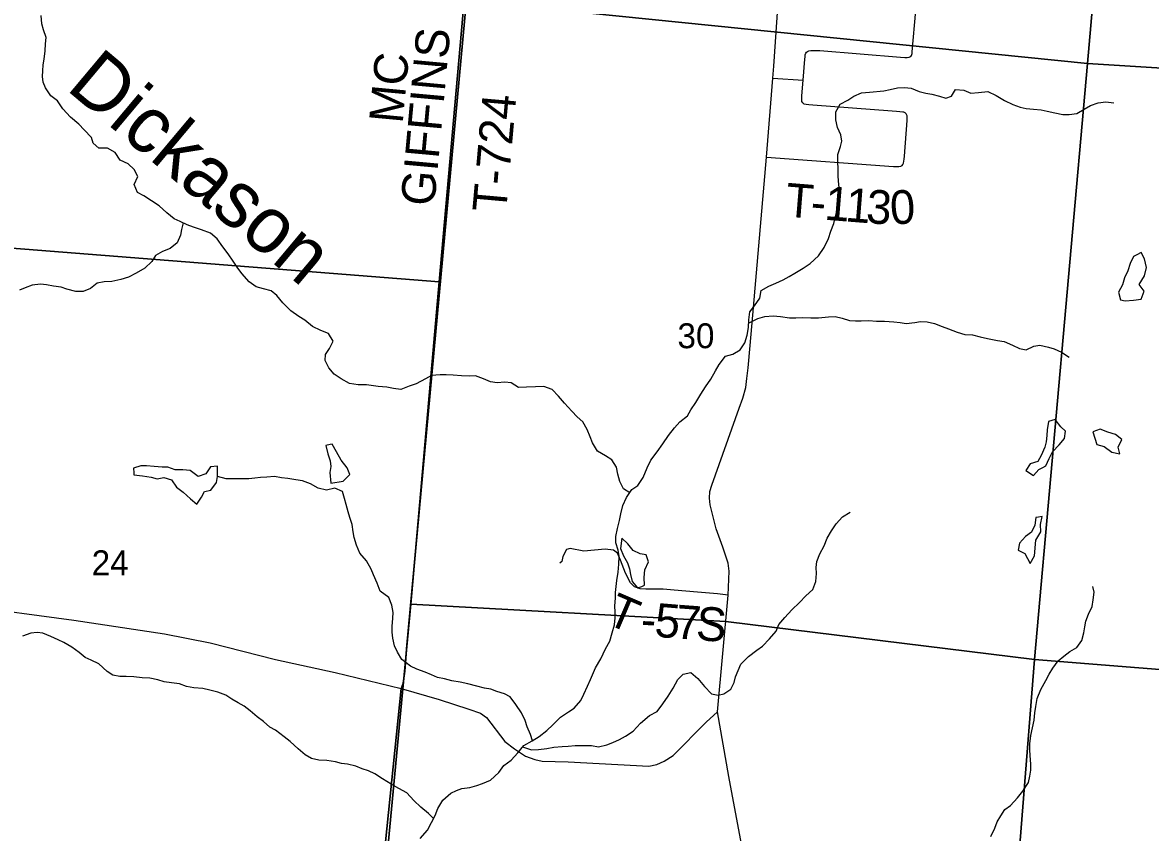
# Model space of a CAD drawing. Extents: x 1715311 to 2083412, y 146837 to 553079.
# Drawn here: x 1950768 to 1960786, y 382918 to 390110 of the extents above; entities that cross this region are included whole.
import ezdxf

# ---------------------------------------------------------------- set-up
doc = ezdxf.new("R2010")
doc.units = 0
for name, color, linetype in [('GM_X_County_Road', 7, 'Continuous'), ('GM_X_Minor_Lake', 7, 'Continuous'), ('GM_X_Minor_River', 7, 'Continuous'), ('GM_X_Minor_River_Text', 7, 'Continuous'), ('GM_X_Section', 7, 'Continuous'), ('GM_X_Section_Text', 7, 'Continuous'), ('GM_X_State_Route', 7, 'Continuous'), ('GM_X_Township', 7, 'Continuous'), ('GM_X_Township_Road', 7, 'Continuous'), ('GM_X_Township_Road_Text', 7, 'Continuous'), ('GM_X_Township_ROW', 7, 'Continuous')]:
    doc.layers.add(name, color=color, linetype=linetype)

msp = doc.modelspace()

# ---------------------------------------------------------------- linework, layer by layer
at = {"layer": 'GM_X_County_Road'}
for points in [[(1950251, 384933), (1951224, 384804), (1952028, 384681), (1952435, 384603), (1953015, 384454), (1953544, 384337), (1954131, 384197)], [(1954131, 384197), (1954467, 384097), (1954732, 384011), (1954837, 383977), (1954889, 383938), (1955052, 383725), (1955139, 383660), (1955236, 383594), (1955318, 383565), (1955383, 383550), (1955614, 383544), (1956331, 383507), (1956401, 383522), (1956468, 383552), (1956547, 383600), (1956840, 383897), (1956940, 383990)]]:
    msp.add_lwpolyline(points, dxfattribs=at)
at = {"layer": 'GM_X_Minor_Lake'}
for points in [[(1960664, 388047), (1960636, 388032), (1960606, 387970), (1960584, 387906), (1960557, 387842), (1960537, 387782), (1960503, 387716), (1960521, 387648)], [(1960521, 387648), (1960563, 387638), (1960637, 387644), (1960705, 387654), (1960731, 387724), (1960687, 387784), (1960733, 387860), (1960752, 387934), (1960734, 388012), (1960704, 388068), (1960664, 388047)], [(1960031, 386481), (1959989, 386519), (1959940, 386586), (1959882, 386568), (1959869, 386494), (1959865, 386442), (1959859, 386388), (1959849, 386338), (1959817, 386264), (1959786, 386212), (1959718, 386192), (1959678, 386132), (1959748, 386088), (1959794, 386140), (1959829, 386159)], [(1959829, 386159), (1959856, 386174), (1959886, 386240), (1959917, 386297), (1959975, 386361), (1960023, 386417), (1960031, 386481)], [(1960506, 386316), (1960500, 386340), (1960533, 386407), (1960477, 386452), (1960409, 386472), (1960341, 386498), (1960273, 386476)], [(1960273, 386476), (1960309, 386364), (1960376, 386344), (1960444, 386296), (1960514, 386279), (1960506, 386316)], [(1953499, 386362), (1953463, 386355), (1953480, 386281), (1953500, 386217), (1953506, 386167), (1953498, 386115), (1953505, 386019)], [(1953505, 386019), (1953617, 386036), (1953674, 386096), (1953650, 386156), (1953598, 386224), (1953558, 386297), (1953517, 386365), (1953499, 386362)], [(1952501, 386078), (1952501, 386170), (1952437, 386164), (1952397, 386102), (1952327, 386080), (1952257, 386131), (1952191, 386139), (1952125, 386139), (1952059, 386163), (1952007, 386162), (1951936, 386168), (1951870, 386172), (1951818, 386172), (1951754, 386152), (1951755, 386111)], [(1951755, 386111), (1951755, 386094), (1951833, 386086), (1951911, 386074), (1951965, 386058), (1952023, 386069), (1952091, 386049), (1952135, 385985), (1952196, 385941), (1952260, 385880), (1952316, 385834), (1952356, 385894), (1952384, 385946), (1952440, 385958), (1952490, 386024), (1952501, 386078)], [(1959791, 385718), (1959769, 385714), (1959759, 385646), (1959730, 385584), (1959676, 385546), (1959622, 385488), (1959612, 385426), (1959670, 385396), (1959717, 385305)], [(1959717, 385305), (1959756, 385373), (1959768, 385513), (1959814, 385587), (1959811, 385653), (1959823, 385723), (1959791, 385718)], [(1956092, 385531), (1956079, 385440), (1956105, 385373), (1956141, 385311), (1956160, 385259), (1956168, 385207), (1956184, 385145), (1956230, 385089), (1956268, 385103)], [(1956268, 385103), (1956292, 385113), (1956288, 385183), (1956296, 385251), (1956329, 385321), (1956307, 385383), (1956255, 385391), (1956191, 385421), (1956145, 385481), (1956092, 385531)]]:
    msp.add_lwpolyline(points, dxfattribs=at)
at = {"layer": 'GM_X_Minor_River'}
for points in [[(1950969, 389860), (1950973, 389922), (1950978, 389978), (1950954, 390046), (1950938, 390100), (1950934, 390172)], [(1956161, 385934), (1956107, 385970), (1956073, 386034), (1956055, 386100), (1956044, 386162), (1956002, 386228), (1955946, 386261), (1955876, 386305), (1955829, 386379), (1955811, 386431), (1955783, 386495), (1955745, 386565), (1955694, 386610), (1955646, 386660), (1955582, 386730), (1955528, 386792), (1955473, 386851), (1955399, 386877), (1955325, 386875), (1955245, 386871), (1955173, 386868), (1955109, 386910), (1955051, 386916), (1954985, 386910), (1954923, 386918), (1954861, 386945), (1954792, 386973), (1954734, 386971), (1954668, 386973), (1954594, 386980), (1954530, 386982), (1954476, 386982), (1954400, 386976), (1954348, 386946), (1954264, 386901), (1954202, 386881), (1954128, 386851), (1954062, 386861), (1954004, 386872), (1953926, 386878), (1953822, 386894), (1953748, 386894), (1953672, 386905), (1953599, 386947), (1953535, 386987), (1953487, 387043), (1953455, 387110), (1953460, 387162), (1953494, 387215), (1953528, 387281), (1953486, 387348), (1953416, 387374), (1953343, 387412), (1953275, 387468), (1953223, 387499), (1953151, 387551), (1953081, 387621), (1953028, 387687), (1952976, 387728), (1952908, 387746), (1952844, 387762), (1952780, 387808), (1952715, 387881), (1952675, 387939), (1952639, 387991), (1952593, 388057), (1952548, 388119), (1952496, 388188), (1952436, 388240), (1952356, 388270), (1952285, 388294), (1952231, 388315), (1952167, 388343), (1952115, 388367), (1952051, 388419), (1951981, 388482), (1951846, 388570), (1951790, 388602), (1951758, 388672), (1951793, 388742), (1951759, 388805), (1951707, 388855), (1951635, 388887), (1951591, 388955), (1951524, 388995), (1951446, 388996), (1951394, 389038), (1951380, 389090), (1951316, 389156), (1951267, 389207), (1951195, 389271), (1951127, 389345), (1951078, 389415), (1951018, 389460), (1950972, 389530), (1950952, 389580), (1950946, 389632), (1950947, 389682), (1950951, 389736), (1950959, 389786), (1950969, 389860)], [(1957219, 387469), (1957229, 387541), (1957270, 387593), (1957316, 387663), (1957330, 387731), (1957396, 387769), (1957458, 387795), (1957524, 387825), (1957576, 387856), (1957628, 387884), (1957702, 387928), (1957764, 387970), (1957839, 388038), (1957887, 388112), (1957927, 388193), (1957947, 388257), (1957973, 388325), (1957992, 388401), (1958012, 388477), (1958026, 388531), (1958026, 388601), (1958017, 388668), (1958011, 388746), (1958011, 388816), (1958009, 388868), (1958010, 388938), (1958032, 389008), (1958046, 389058), (1958036, 389114), (1958006, 389178), (1957991, 389246), (1957993, 389316), (1958029, 389386), (1958097, 389420), (1958151, 389456), (1958219, 389485), (1958291, 389491), (1958419, 389503), (1958475, 389515), (1958539, 389530), (1958603, 389534), (1958661, 389526), (1958733, 389498), (1958791, 389482), (1958845, 389473), (1958913, 389455), (1958968, 389439), (1959020, 389455), (1959055, 389517), (1959128, 389510), (1959190, 389482), (1959258, 389488), (1959342, 389498), (1959416, 389463), (1959490, 389419), (1959564, 389383), (1959628, 389359), (1959683, 389348), (1959747, 389342), (1959815, 389334), (1959869, 389322), (1959937, 389308), (1960009, 389295), (1960063, 389293), (1960133, 389303), (1960197, 389341), (1960255, 389374), (1960323, 389398), (1960391, 389406), (1960461, 389396)], [(1952195, 388331), (1952179, 388273), (1952170, 388223), (1952140, 388155), (1952080, 388105), (1952012, 388077), (1951950, 388041), (1951916, 387987), (1951854, 387930), (1951776, 387884), (1951708, 387850), (1951642, 387828), (1951562, 387810), (1951494, 387809), (1951432, 387797), (1951373, 387747), (1951305, 387723), (1951242, 387721), (1951162, 387742), (1951110, 387760), (1951044, 387770), (1950980, 387782), (1950926, 387786), (1950854, 387777), (1950792, 387755), (1950742, 387733)], [(1957217, 387441), (1957299, 387481), (1957361, 387499), (1957435, 387505), (1957501, 387500), (1957579, 387488), (1957635, 387488), (1957697, 387492), (1957769, 387487), (1957839, 387489), (1957927, 387497), (1957985, 387499), (1958048, 387485), (1958114, 387464), (1958166, 387462), (1958218, 387462), (1958284, 387464), (1958352, 387459), (1958424, 387457), (1958508, 387451), (1958562, 387445), (1958616, 387437), (1958692, 387446), (1958744, 387456), (1958802, 387452), (1958868, 387438), (1958937, 387411), (1958993, 387391), (1959069, 387361), (1959139, 387341), (1959205, 387337), (1959273, 387318), (1959339, 387304), (1959427, 387288), (1959486, 387278), (1959560, 387245), (1959624, 387215), (1959682, 387205), (1959750, 387235), (1959804, 387244), (1959880, 387226), (1959932, 387214), (1959996, 387182), (1960065, 387138)], [(1954300, 382863), (1954364, 382937), (1954400, 383005), (1954432, 383069), (1954457, 383131), (1954501, 383205), (1954571, 383267), (1954621, 383291), (1954671, 383308), (1954741, 383318), (1954803, 383334), (1954853, 383352), (1954925, 383382), (1954999, 383449), (1955043, 383511), (1955108, 383561), (1955166, 383625), (1955220, 383691), (1955294, 383731), (1955358, 383771), (1955426, 383824), (1955478, 383874), (1955546, 383942), (1955617, 383988), (1955667, 384022), (1955727, 384090), (1955753, 384146), (1955785, 384216), (1955813, 384277), (1955858, 384381), (1955904, 384459), (1955946, 384547), (1955984, 384615), (1956005, 384691), (1956025, 384761), (1956033, 384825), (1956031, 384875), (1956029, 384931), (1956034, 384997), (1956036, 385049), (1956040, 385103), (1956048, 385155), (1956058, 385229), (1956063, 385299), (1956067, 385368), (1956057, 385426), (1956037, 385490), (1956038, 385546), (1956052, 385618), (1956070, 385688), (1956082, 385746), (1956100, 385822), (1956131, 385892), (1956181, 385962), (1956233, 385999), (1956281, 386069), (1956315, 386155), (1956350, 386225), (1956406, 386299), (1956456, 386369), (1956504, 386443), (1956558, 386511), (1956607, 386563), (1956673, 386618), (1956703, 386670), (1956747, 386736), (1956793, 386810), (1956833, 386876), (1956882, 386942), (1956922, 387018), (1956956, 387074), (1957012, 387146), (1957078, 387166), (1957142, 387203), (1957184, 387267), (1957205, 387333), (1957215, 387403), (1957219, 387469)], [(1955296, 383732), (1955280, 383787), (1955250, 383857), (1955231, 383911), (1955199, 383979), (1955149, 384055), (1955099, 384122), (1955048, 384148), (1954982, 384168), (1954928, 384190), (1954872, 384200), (1954802, 384217), (1954722, 384237), (1954654, 384251), (1954582, 384263), (1954515, 384282), (1954453, 384294), (1954401, 384318), (1954343, 384342), (1954269, 384369), (1954213, 384393), (1954138, 384455), (1954098, 384519), (1954072, 384575), (1954058, 384642), (1954050, 384696), (1954051, 384748), (1954057, 384820), (1954059, 384870), (1954049, 384936), (1954020, 385004), (1953944, 385060), (1953918, 385132), (1953884, 385205), (1953865, 385255), (1953823, 385331), (1953765, 385397), (1953735, 385469), (1953712, 385537), (1953704, 385587), (1953696, 385652), (1953674, 385716), (1953661, 385766), (1953643, 385830), (1953629, 385882), (1953609, 385946), (1953541, 385976), (1953469, 385957), (1953393, 385975), (1953326, 386013), (1953254, 386039), (1953196, 386050), (1953124, 386060), (1953068, 386068), (1953006, 386080), (1952938, 386072), (1952882, 386071), (1952830, 386063), (1952778, 386059), (1952726, 386057), (1952652, 386059), (1952577, 386058), (1952501, 386078)], [(1955209, 383677), (1955288, 383651), (1955352, 383654), (1955426, 383664), (1955488, 383674), (1955560, 383682), (1955615, 383684), (1955677, 383689), (1955747, 383691), (1955823, 383689), (1955885, 383679), (1955957, 383695), (1956011, 383716), (1956071, 383744), (1956123, 383774), (1956193, 383818), (1956258, 383888), (1956338, 383957), (1956406, 383991), (1956456, 384059), (1956502, 384129), (1956546, 384199), (1956587, 384275), (1956637, 384323), (1956703, 384337), (1956767, 384284), (1956824, 384214), (1956888, 384150), (1956946, 384136), (1956996, 384149), (1957060, 384189), (1957088, 384249), (1957102, 384299), (1957124, 384355), (1957149, 384411), (1957217, 384481), (1957289, 384537), (1957341, 384573), (1957403, 384637), (1957461, 384704), (1957486, 384764), (1957538, 384828), (1957600, 384894), (1957668, 384960), (1957726, 385020), (1957786, 385074), (1957815, 385146), (1957821, 385216), (1957817, 385270), (1957823, 385324), (1957849, 385392), (1957888, 385462), (1957916, 385530), (1957952, 385595), (1957996, 385657), (1958050, 385721), (1958120, 385763)], [(1959369, 382883), (1959404, 382957), (1959426, 383011), (1959456, 383065), (1959492, 383122), (1959544, 383158), (1959606, 383224), (1959652, 383284), (1959703, 383362), (1959715, 383418), (1959723, 383470), (1959725, 383524), (1959717, 383602), (1959714, 383652), (1959714, 383706), (1959724, 383778), (1959738, 383846), (1959753, 383916), (1959759, 383980), (1959767, 384036), (1959781, 384108), (1959813, 384188), (1959858, 384266), (1959886, 384324), (1959918, 384376), (1959966, 384442), (1960016, 384484), (1960070, 384526), (1960132, 384561), (1960177, 384621), (1960195, 384691), (1960203, 384743), (1960213, 384795), (1960237, 384857), (1960270, 384925), (1960276, 384983), (1960286, 385051), (1960274, 385101)], [(1954419, 383042), (1954375, 383085), (1954307, 383143), (1954243, 383202), (1954181, 383268), (1954110, 383308), (1954042, 383346), (1953964, 383393), (1953898, 383437), (1953842, 383465), (1953784, 383483), (1953729, 383506), (1953653, 383524), (1953601, 383530), (1953549, 383546), (1953471, 383557), (1953401, 383559), (1953335, 383575), (1953279, 383607), (1953216, 383659), (1953144, 383726), (1953092, 383766), (1953016, 383826), (1952965, 383852), (1952907, 383903), (1952851, 383943), (1952791, 383997), (1952735, 384039), (1952682, 384068), (1952628, 384100), (1952574, 384136), (1952504, 384164), (1952432, 384180), (1952370, 384195), (1952290, 384201), (1952224, 384213), (1952163, 384237), (1952091, 384246), (1952027, 384256), (1951969, 384272), (1951899, 384288), (1951831, 384291), (1951755, 384299), (1951689, 384303), (1951631, 384303), (1951571, 384313), (1951520, 384348), (1951446, 384414), (1951376, 384448), (1951324, 384470), (1951272, 384515), (1951207, 384563), (1951135, 384605), (1951083, 384629), (1951019, 384658), (1950949, 384688), (1950897, 384694), (1950841, 384686), (1950767, 384660)]]:
    msp.add_lwpolyline(points, dxfattribs=at)
at = {"layer": 'GM_X_Section'}
for points in [[(1960694, 395084), (1960228, 389748), (1954690, 390305), (1954935, 393042), (1955151, 395536)], [(1966160, 394612), (1965715, 389402), (1960228, 389748), (1960694, 395084)], [(1949553, 393489), (1954935, 393042), (1954690, 390305), (1954468, 387809), (1949095, 388231)], [(1960228, 389748), (1959756, 384455), (1957016, 384791), (1954218, 384945), (1954468, 387809), (1954690, 390305)], [(1960228, 389748), (1965715, 389402), (1965243, 384014), (1959756, 384455)], [(1949095, 388231), (1954468, 387809), (1954218, 384945), (1953956, 382183), (1948626, 382716)], [(1954218, 384945), (1957016, 384791), (1959756, 384455), (1959343, 379221), (1953734, 379717), (1953956, 382183)], [(1959756, 384455), (1965243, 384014), (1964933, 378739), (1960259, 379152), (1959343, 379221)]]:
    msp.add_lwpolyline(points, close=True, dxfattribs=at)
at = {"layer": 'GM_X_State_Route'}
for points in [[(1957231, 387243), (1957260, 387581), (1957375, 388916), (1957432, 389616), (1957441, 389722), (1957486, 390374), (1957589, 392050), (1957657, 393169)], [(1957305, 382009), (1957041, 383415), (1956940, 383990), (1957034, 385024), (1957043, 385239), (1957036, 385309), (1956987, 385450), (1956929, 385615), (1956876, 385826), (1956871, 385887), (1956874, 385945), (1956890, 386001), (1957134, 386685), (1957166, 386774), (1957192, 386870), (1957201, 386948), (1957214, 387043), (1957231, 387243)]]:
    msp.add_lwpolyline(points, dxfattribs=at)
at = {"layer": 'GM_X_Township'}
for points in [[(1933970, 394880), (1942568, 394010), (1943459, 393869), (1944226, 393809), (1947535, 393607), (1949530, 393454), (1954591, 393055), (1954944, 393040), (1954847, 392205), (1954822, 391904), (1954756, 391177), (1954712, 390316), (1954179, 384547), (1954169, 384420), (1954163, 384351), (1954148, 384242), (1954131, 384197), (1953922, 382139), (1953709, 379667), (1953358, 375895)], [(1970494, 378230), (1965504, 378667), (1965054, 378699), (1964907, 378710), (1963404, 378864), (1962883, 378907), (1957576, 379388), (1953709, 379667), (1953922, 382139), (1954131, 384197), (1954148, 384242), (1954163, 384351), (1954169, 384420), (1954179, 384547), (1954712, 390316)]]:
    msp.add_lwpolyline(points, dxfattribs=at)
at = {"layer": 'GM_X_Township_Road'}
for points in [[(1954540, 388455), (1954712, 390316), (1954740, 390869)], [(1957375, 388916), (1958505, 388833), (1958529, 388832), (1958550, 388831), (1958568, 388835), (1958581, 388842), (1958587, 388850), (1958594, 388862), (1958597, 388878), (1958599, 388896), (1958602, 388924), (1958626, 389239), (1958626, 389268), (1958624, 389282), (1958620, 389293), (1958615, 389301), (1958607, 389308), (1958597, 389313), (1958586, 389314), (1958560, 389318), (1958532, 389320), (1958491, 389324), (1957786, 389377), (1957753, 389379), (1957729, 389381), (1957711, 389386), (1957698, 389396), (1957689, 389410), (1957689, 389424), (1957689, 389440), (1957690, 389458), (1957702, 389599), (1957716, 389785), (1957718, 389807), (1957720, 389823), (1957725, 389838), (1957731, 389846), (1957740, 389853), (1957752, 389858), (1957769, 389862), (1957796, 389863), (1957849, 389861), (1958567, 389803), (1958606, 389801), (1958626, 389800), (1958642, 389802), (1958650, 389805), (1958658, 389810), (1958665, 389819), (1958669, 389834), (1958671, 389849), (1958701, 390216)], [(1957432, 389616), (1957702, 389599)], [(1957034, 385024), (1956941, 385038), (1956763, 385052), (1956556, 385068), (1956458, 385077), (1956303, 385079), (1956254, 385082), (1956202, 385098), (1956168, 385133), (1956124, 385220), (1956078, 385335), (1956053, 385398), (1956018, 385424), (1955943, 385433), (1955753, 385416), (1955633, 385438), (1955598, 385430), (1955566, 385368), (1955558, 385325), (1955540, 385308)], [(1954131, 384197), (1954148, 384242), (1954163, 384351), (1954169, 384420), (1954179, 384547), (1954241, 385221)]]:
    msp.add_lwpolyline(points, dxfattribs=at)
at = {"layer": 'GM_X_Township_ROW'}
msp.add_lwpolyline([(1954241, 385221), (1954540, 388455)], dxfattribs=at)

# ---------------------------------------------------------------- texts
at = {"layer": 'GM_X_Minor_River_Text'}
msp.add_text('Dickason', height=499.9, rotation=320.0036, dxfattribs=at).set_placement((1951145, 389521))
at = {"layer": 'GM_X_Section_Text'}
for s, p in [('30', (1956585, 387218)), ('24', (1951382, 385202))]:
    msp.add_text(s, height=221, rotation=0, dxfattribs=at).set_placement(p)
at = {"layer": 'GM_X_Township_Road_Text'}
for s, rotation, p in [('GIFFINS RD', 84.7941, (1954425, 388473)), ('MC', 84.6851, (1954144, 389208)), ('T-724', 84.9324, (1955062, 388417)), ('T', 355.3709, (1957537, 388388)), ('1', 355.3898, (1957884, 388360)), ('1', 355.4571, (1958069, 388345)), ('3', 355.6599, (1958254, 388331)), ('0', 3.0898, (1958481, 388316)), ('-', 355.3827, (1957761, 388370)), ('T', 336.8402, (1955938, 384777)), ('5', 355.2783, (1956375, 384657)), ('7', 355.6675, (1956560, 384642)), ('S', 355.7149, (1956743, 384628)), ('-', 357.0102, (1956256, 384663))]:
    msp.add_text(s, height=300, rotation=rotation, dxfattribs=at).set_placement(p)

doc.saveas('drawing.dxf')
